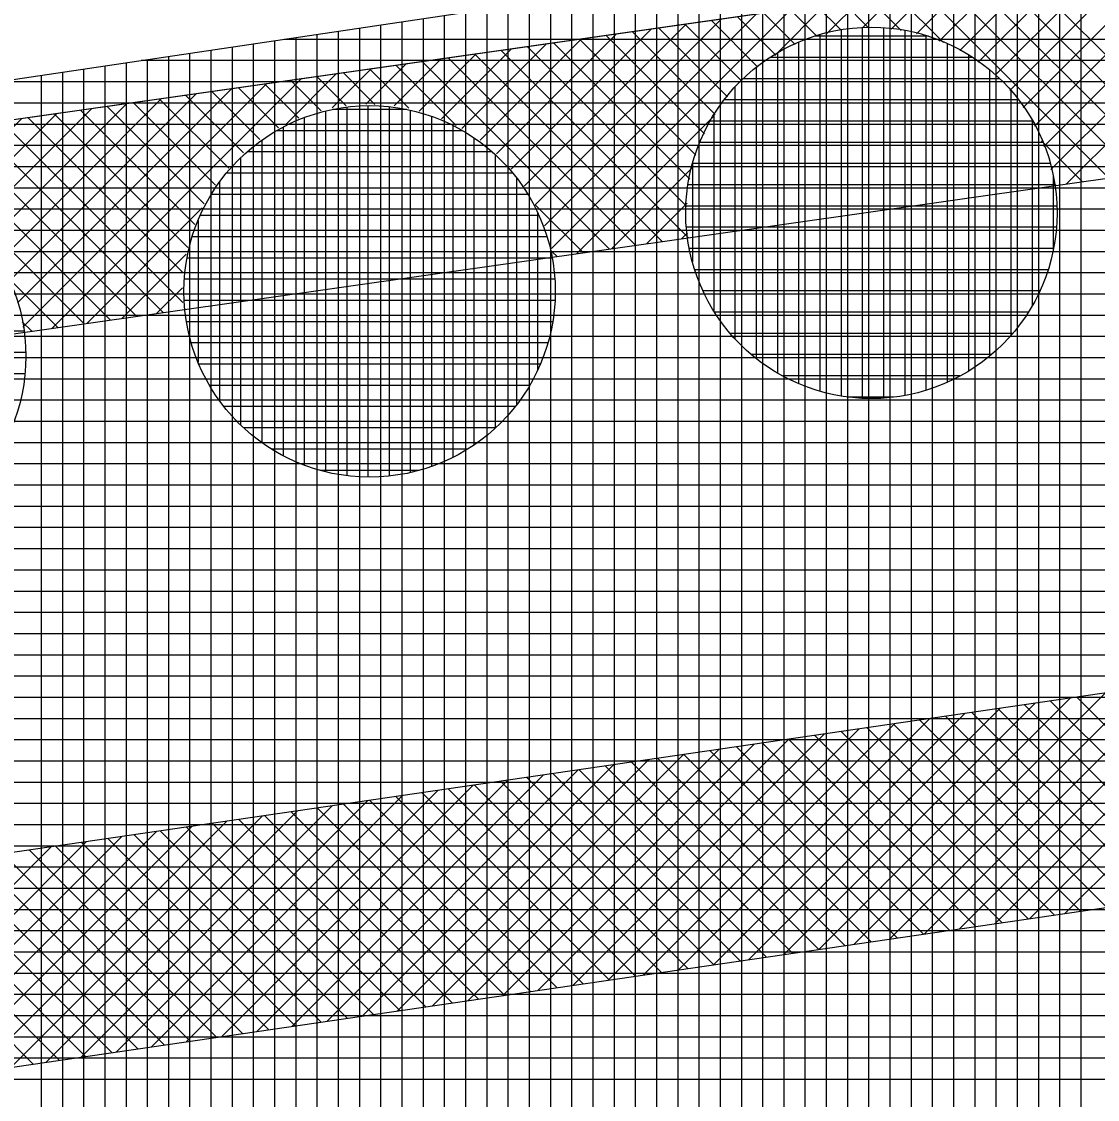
# Model space of a CAD drawing. Extents: x -565346 to -564154, y -1097386 to -1095620.
# Drawn here: x -564979.45 to -564969.31, y -1095812.57 to -1095802.41 of the extents above; entities that cross this region are included whole.
import ezdxf

# ---------------------------------------------------------------- set-up
doc = ezdxf.new("R2010")
doc.units = 0
for name, color, linetype in [('Vrstva 13', 7, 'Continuous'), ('Vrstva 41', 7, 'Continuous'), ('Vrstva 42', 7, 'Continuous'), ('Vrstva 43', 7, 'Continuous'), ('Vrstva 44', 7, 'Continuous')]:
    doc.layers.add(name, color=color, linetype=linetype)

msp = doc.modelspace()

# ---------------------------------------------------------------- linework, layer by layer
at = {"layer": 'Vrstva 13'}
msp.add_line((-565039.47, -1095811.86), (-564961.71, -1095800.8), dxfattribs=at)
at = {"layer": 'Vrstva 41'}
for p, q in [((-564969.607, -1095803.943), (-564967.252, -1095801.588)), ((-564969.82, -1095803.59), (-564967.912, -1095801.682)), ((-564969.752, -1095803.806), (-564967.582, -1095801.635)), ((-564970.015, -1095803.22), (-564968.571, -1095801.776)), ((-564969.908, -1095803.396), (-564968.241, -1095801.729)), ((-564970.279, -1095802.918), (-564969.231, -1095801.87)), ((-564970.139, -1095803.061), (-564968.901, -1095801.823)), ((-564970.612, -1095802.685), (-564969.89, -1095801.963)), ((-564970.437, -1095802.793), (-564969.56, -1095801.917)), ((-564968.294, -1095803.668), (-564969.985, -1095801.977)), ((-564971.257, -1095802.482), (-564970.879, -1095802.104)), ((-564971.019, -1095802.527), (-564970.55, -1095802.057)), ((-564970.805, -1095802.595), (-564970.22, -1095802.01)), ((-564968.959, -1095803.851), (-564970.728, -1095802.083)), ((-564968.712, -1095803.816), (-564970.48, -1095802.047)), ((-564968.464, -1095803.781), (-564970.232, -1095802.012)), ((-564971.867, -1095802.526), (-564971.539, -1095802.198)), ((-564971.534, -1095802.476), (-564971.209, -1095802.151)), ((-564971.162, -1095802.497), (-564971.471, -1095802.188)), ((-564970.766, -1095802.61), (-564971.223, -1095802.153)), ((-564969.207, -1095803.886), (-564970.975, -1095802.118)), ((-564974.458, -1095804.551), (-564972.198, -1095802.292)), ((-564972.354, -1095802.73), (-564971.869, -1095802.245)), ((-564971.957, -1095802.55), (-564972.213, -1095802.294)), ((-564971.727, -1095802.497), (-564971.966, -1095802.259)), ((-564971.469, -1095802.473), (-564971.718, -1095802.223)), ((-564974.612, -1095804.139), (-564972.858, -1095802.386)), ((-564974.524, -1095804.335), (-564972.528, -1095802.339)), ((-564972.514, -1095802.842), (-564972.956, -1095802.4)), ((-564972.347, -1095802.726), (-564972.709, -1095802.364)), ((-564972.163, -1095802.627), (-564972.461, -1095802.329)), ((-564974.84, -1095803.802), (-564973.517, -1095802.479)), ((-564974.717, -1095803.962), (-564973.188, -1095802.432)), ((-564972.917, -1095803.287), (-564973.699, -1095802.505)), ((-564972.799, -1095803.122), (-564973.452, -1095802.47)), ((-564972.665, -1095802.974), (-564973.204, -1095802.435)), ((-564975.133, -1095803.529), (-564974.177, -1095802.573)), ((-564974.978, -1095803.658), (-564973.847, -1095802.526)), ((-564973.155, -1095803.898), (-564974.442, -1095802.611)), ((-564973.099, -1095803.671), (-564974.194, -1095802.576)), ((-564973.018, -1095803.47), (-564973.947, -1095802.54)), ((-564975.707, -1095803.255), (-564975.166, -1095802.714)), ((-564975.496, -1095803.327), (-564974.836, -1095802.667)), ((-564975.305, -1095803.419), (-564974.506, -1095802.62)), ((-564973.416, -1095804.485), (-564975.185, -1095802.717)), ((-564973.169, -1095804.45), (-564974.937, -1095802.681)), ((-564973.183, -1095804.153), (-564974.69, -1095802.646)), ((-564976.209, -1095803.191), (-564975.825, -1095802.808)), ((-564975.942, -1095803.207), (-564975.496, -1095802.761)), ((-564973.912, -1095804.556), (-564975.68, -1095802.787)), ((-564973.664, -1095804.52), (-564975.433, -1095802.752)), ((-564976.961, -1095803.377), (-564976.485, -1095802.901)), ((-564976.526, -1095803.226), (-564976.155, -1095802.855)), ((-564976.124, -1095803.192), (-564976.423, -1095802.893)), ((-564975.804, -1095803.229), (-564976.175, -1095802.857)), ((-564975.358, -1095803.392), (-564975.928, -1095802.822)), ((-564979.441, -1095805.292), (-564977.144, -1095802.995)), ((-564979.17, -1095805.304), (-564976.815, -1095802.948)), ((-564976.842, -1095803.323), (-564977.166, -1095802.998)), ((-564976.63, -1095803.252), (-564976.918, -1095802.963)), ((-564976.394, -1095803.205), (-564976.671, -1095802.928)), ((-564979.568, -1095804.853), (-564977.804, -1095803.089)), ((-564979.493, -1095805.061), (-564977.474, -1095803.042)), ((-564977.362, -1095803.65), (-564977.909, -1095803.104)), ((-564977.207, -1095803.523), (-564977.661, -1095803.069)), ((-564977.033, -1095803.414), (-564977.414, -1095803.034)), ((-564979.781, -1095804.5), (-564978.463, -1095803.183)), ((-564979.666, -1095804.668), (-564978.134, -1095803.136)), ((-564977.732, -1095804.13), (-564978.652, -1095803.21)), ((-564977.625, -1095803.953), (-564978.404, -1095803.174)), ((-564977.502, -1095803.794), (-564978.156, -1095803.139)), ((-564980.224, -1095804.095), (-564979.453, -1095803.324)), ((-564980.06, -1095804.214), (-564979.123, -1095803.277)), ((-564979.912, -1095804.349), (-564978.793, -1095803.23)), ((-564977.93, -1095804.78), (-564979.395, -1095803.315)), ((-564977.887, -1095804.54), (-564979.147, -1095803.28)), ((-564977.82, -1095804.324), (-564978.899, -1095803.245)), ((-564974.224, -1095804.6), (-564972.928, -1095803.304)), ((-564978.369, -1095805.19), (-564980.137, -1095803.421)), ((-564978.121, -1095805.154), (-564979.89, -1095803.386)), ((-564977.933, -1095805.059), (-564979.642, -1095803.351)), ((-564978.864, -1095805.26), (-564980.633, -1095803.491)), ((-564978.616, -1095805.225), (-564980.385, -1095803.456)), ((-564969.454, -1095803.922), (-564969.84, -1095803.536)), ((-564973.894, -1095804.553), (-564973.132, -1095803.791)), ((-564969.702, -1095803.957), (-564969.727, -1095803.932)), ((-564974.159, -1095804.591), (-564974.612, -1095804.138)), ((-564973.564, -1095804.506), (-564973.182, -1095804.124)), ((-564978.84, -1095805.257), (-564977.751, -1095804.167)), ((-564973.234, -1095804.459), (-564973.176, -1095804.401)), ((-564978.51, -1095805.21), (-564977.902, -1095804.602)), ((-564974.407, -1095804.626), (-564974.449, -1095804.584)), ((-564979.112, -1095805.295), (-564979.583, -1095804.824)), ((-564978.181, -1095805.163), (-564977.937, -1095804.919)), ((-564979.359, -1095805.33), (-564979.449, -1095805.241)), ((-564969.951, -1095810.863), (-564967.584, -1095808.497)), ((-564969.62, -1095810.815), (-564967.253, -1095808.448)), ((-564970.613, -1095810.96), (-564968.247, -1095808.593)), ((-564970.282, -1095810.912), (-564967.915, -1095808.545)), ((-564971.275, -1095811.057), (-564968.909, -1095808.69)), ((-564970.944, -1095811.008), (-564968.578, -1095808.642)), ((-564971.938, -1095811.153), (-564969.571, -1095808.787)), ((-564971.607, -1095811.105), (-564969.24, -1095808.738)), ((-564967.745, -1095810.541), (-564969.508, -1095808.778)), ((-564972.6, -1095811.25), (-564970.234, -1095808.883)), ((-564972.269, -1095811.202), (-564969.902, -1095808.835)), ((-564968.485, -1095810.649), (-564970.249, -1095808.886)), ((-564968.238, -1095810.613), (-564970.002, -1095808.85)), ((-564967.991, -1095810.577), (-564969.755, -1095808.814)), ((-564973.262, -1095811.347), (-564970.896, -1095808.98)), ((-564972.931, -1095811.298), (-564970.565, -1095808.932)), ((-564969.226, -1095810.758), (-564970.989, -1095808.994)), ((-564968.979, -1095810.722), (-564970.743, -1095808.958)), ((-564968.732, -1095810.685), (-564970.496, -1095808.922)), ((-564973.925, -1095811.443), (-564971.558, -1095809.077)), ((-564973.594, -1095811.395), (-564971.227, -1095809.028)), ((-564969.966, -1095810.866), (-564971.73, -1095809.102)), ((-564969.719, -1095810.83), (-564971.483, -1095809.066)), ((-564969.472, -1095810.794), (-564971.236, -1095809.03)), ((-564974.587, -1095811.54), (-564972.221, -1095809.173)), ((-564974.256, -1095811.492), (-564971.889, -1095809.125)), ((-564970.707, -1095810.974), (-564972.47, -1095809.21)), ((-564970.46, -1095810.938), (-564972.224, -1095809.174)), ((-564970.213, -1095810.902), (-564971.977, -1095809.138)), ((-564975.581, -1095811.685), (-564973.214, -1095809.318)), ((-564975.249, -1095811.637), (-564972.883, -1095809.27)), ((-564974.918, -1095811.588), (-564972.552, -1095809.222)), ((-564971.447, -1095811.082), (-564973.211, -1095809.318)), ((-564971.2, -1095811.046), (-564972.964, -1095809.282)), ((-564970.953, -1095811.01), (-564972.717, -1095809.246)), ((-564976.243, -1095811.782), (-564973.876, -1095809.415)), ((-564975.912, -1095811.733), (-564973.545, -1095809.367)), ((-564971.941, -1095811.154), (-564973.704, -1095809.39)), ((-564971.694, -1095811.118), (-564973.458, -1095809.354)), ((-564976.905, -1095811.878), (-564974.539, -1095809.512)), ((-564976.574, -1095811.83), (-564974.208, -1095809.463)), ((-564972.681, -1095811.262), (-564974.445, -1095809.498)), ((-564972.434, -1095811.226), (-564974.198, -1095809.462)), ((-564972.188, -1095811.19), (-564973.951, -1095809.426)), ((-564977.568, -1095811.975), (-564975.201, -1095809.608)), ((-564977.236, -1095811.927), (-564974.87, -1095809.56)), ((-564973.422, -1095811.37), (-564975.185, -1095809.606)), ((-564973.175, -1095811.334), (-564974.939, -1095809.57)), ((-564972.928, -1095811.298), (-564974.692, -1095809.534)), ((-564978.23, -1095812.072), (-564975.863, -1095809.705)), ((-564977.899, -1095812.023), (-564975.532, -1095809.657)), ((-564974.162, -1095811.478), (-564975.926, -1095809.714)), ((-564973.915, -1095811.442), (-564975.679, -1095809.678)), ((-564973.668, -1095811.406), (-564975.432, -1095809.642)), ((-564978.892, -1095812.168), (-564976.526, -1095809.802)), ((-564978.561, -1095812.12), (-564976.195, -1095809.753)), ((-564974.903, -1095811.586), (-564976.666, -1095809.822)), ((-564974.656, -1095811.55), (-564976.42, -1095809.786)), ((-564974.409, -1095811.514), (-564976.173, -1095809.75)), ((-564979.555, -1095812.265), (-564977.188, -1095809.898)), ((-564979.224, -1095812.217), (-564976.857, -1095809.85)), ((-564975.643, -1095811.694), (-564977.407, -1095809.93)), ((-564975.396, -1095811.658), (-564977.16, -1095809.894)), ((-564975.149, -1095811.622), (-564976.913, -1095809.858)), ((-564980.217, -1095812.362), (-564977.85, -1095809.995)), ((-564979.886, -1095812.313), (-564977.519, -1095809.947)), ((-564976.137, -1095811.766), (-564977.9, -1095810.002)), ((-564975.89, -1095811.73), (-564977.654, -1095809.966)), ((-564980.879, -1095812.458), (-564978.513, -1095810.092)), ((-564980.548, -1095812.41), (-564978.182, -1095810.043)), ((-564976.877, -1095811.874), (-564978.641, -1095810.11)), ((-564976.63, -1095811.838), (-564978.394, -1095810.074)), ((-564976.384, -1095811.802), (-564978.147, -1095810.038)), ((-564981.542, -1095812.555), (-564979.175, -1095810.188)), ((-564981.211, -1095812.506), (-564978.844, -1095810.14)), ((-564977.618, -1095811.982), (-564979.381, -1095810.218)), ((-564977.371, -1095811.946), (-564979.135, -1095810.182)), ((-564977.124, -1095811.91), (-564978.888, -1095810.146)), ((-564978.358, -1095812.09), (-564980.122, -1095810.326)), ((-564978.111, -1095812.054), (-564979.875, -1095810.29)), ((-564977.864, -1095812.018), (-564979.628, -1095810.254)), ((-564979.099, -1095812.198), (-564980.862, -1095810.434)), ((-564978.852, -1095812.162), (-564980.616, -1095810.398)), ((-564978.605, -1095812.126), (-564980.369, -1095810.362)), ((-564979.345, -1095812.234), (-564981.109, -1095810.471))]:
    msp.add_line(p, q, dxfattribs=at)
at = {"layer": 'Vrstva 42'}
for points in [[(-565024.871, -1095809.784), (-565024.921, -1095811.811), (-564961.428, -1095802.78), (-564933.86, -1095798.523), (-564934.165, -1095796.546), (-564961.71, -1095800.8)], [(-565024.199, -1095816.759), (-565023.91, -1095818.738), (-564932.849, -1095805.449), (-564933.138, -1095803.47)]]:
    msp.add_lwpolyline(points, close=True, dxfattribs=at)
at = {"layer": 'Vrstva 43'}
for p, q in [((-564969.67, -1095801.494), (-564969.67, -1095816.657)), ((-564969.47, -1095801.465), (-564969.47, -1095816.627)), ((-564970.27, -1095801.584), (-564970.27, -1095816.746)), ((-564970.07, -1095801.554), (-564970.07, -1095816.716)), ((-564969.87, -1095801.524), (-564969.87, -1095816.686)), ((-564971.07, -1095801.702), (-564971.07, -1095816.864)), ((-564970.87, -1095801.673), (-564970.87, -1095816.835)), ((-564970.67, -1095801.643), (-564970.67, -1095816.805)), ((-564970.47, -1095801.613), (-564970.47, -1095816.775)), ((-564971.67, -1095801.791), (-564971.67, -1095816.954)), ((-564971.47, -1095801.762), (-564971.47, -1095816.924)), ((-564971.27, -1095801.732), (-564971.27, -1095816.894)), ((-564972.27, -1095801.881), (-564972.27, -1095817.043)), ((-564972.07, -1095801.851), (-564972.07, -1095817.013)), ((-564971.87, -1095801.821), (-564971.87, -1095816.983)), ((-564973.07, -1095801.999), (-564973.07, -1095817.161)), ((-564972.87, -1095801.97), (-564972.87, -1095817.132)), ((-564972.67, -1095801.94), (-564972.67, -1095817.102)), ((-564972.47, -1095801.91), (-564972.47, -1095817.072)), ((-564973.67, -1095802.088), (-564973.67, -1095817.251)), ((-564973.47, -1095802.059), (-564973.47, -1095817.221)), ((-564973.27, -1095802.029), (-564973.27, -1095817.191)), ((-564974.47, -1095802.207), (-564974.47, -1095817.369)), ((-564974.27, -1095802.178), (-564974.27, -1095817.34)), ((-564974.07, -1095802.148), (-564974.07, -1095817.31)), ((-564973.87, -1095802.118), (-564973.87, -1095817.28)), ((-564975.07, -1095802.296), (-564975.07, -1095817.459)), ((-564974.87, -1095802.267), (-564974.87, -1095817.429)), ((-564974.67, -1095802.237), (-564974.67, -1095817.399)), ((-564975.67, -1095802.386), (-564975.67, -1095817.548)), ((-564975.47, -1095802.356), (-564975.47, -1095817.518)), ((-564975.27, -1095802.326), (-564975.27, -1095817.488)), ((-564976.47, -1095802.504), (-564976.47, -1095817.666)), ((-564976.27, -1095802.475), (-564976.27, -1095817.637)), ((-564976.07, -1095802.445), (-564976.07, -1095817.607)), ((-564975.87, -1095802.415), (-564975.87, -1095817.577)), ((-564977.07, -1095802.593), (-564977.07, -1095817.756)), ((-564875.488, -1095802.58), (-564976.98, -1095802.58)), ((-564976.87, -1095802.564), (-564976.87, -1095817.726)), ((-564976.67, -1095802.534), (-564976.67, -1095817.696)), ((-564977.87, -1095802.712), (-564977.87, -1095817.874)), ((-564977.67, -1095802.683), (-564977.67, -1095817.845)), ((-564977.47, -1095802.653), (-564977.47, -1095817.815)), ((-564977.27, -1095802.623), (-564977.27, -1095817.785)), ((-564978.47, -1095802.801), (-564978.47, -1095817.964)), ((-564876.53, -1095802.78), (-564978.326, -1095802.78)), ((-564978.27, -1095802.772), (-564978.27, -1095817.934)), ((-564978.07, -1095802.742), (-564978.07, -1095817.904)), ((-564979.27, -1095802.92), (-564979.27, -1095818.082)), ((-564979.07, -1095802.89), (-564979.07, -1095818.053)), ((-564978.87, -1095802.861), (-564978.87, -1095818.023)), ((-564978.67, -1095802.831), (-564978.67, -1095817.993)), ((-564877.587, -1095802.98), (-564979.673, -1095802.98)), ((-564878.934, -1095803.18), (-564981.02, -1095803.18)), ((-564880.28, -1095803.38), (-564982.367, -1095803.38)), ((-564881.627, -1095803.58), (-564983.714, -1095803.58)), ((-564882.974, -1095803.78), (-564985.06, -1095803.78)), ((-564884.32, -1095803.98), (-564986.407, -1095803.98)), ((-564885.667, -1095804.18), (-564987.754, -1095804.18)), ((-564887.013, -1095804.38), (-564989.101, -1095804.38)), ((-564888.36, -1095804.58), (-564990.447, -1095804.58)), ((-564889.707, -1095804.78), (-564991.794, -1095804.78)), ((-564891.053, -1095804.98), (-564993.141, -1095804.98)), ((-564892.4, -1095805.18), (-564994.488, -1095805.18)), ((-564893.746, -1095805.38), (-564995.835, -1095805.38)), ((-564895.093, -1095805.58), (-564997.181, -1095805.58)), ((-564896.439, -1095805.78), (-564998.528, -1095805.78)), ((-564897.786, -1095805.98), (-564999.875, -1095805.98)), ((-564899.133, -1095806.18), (-565001.222, -1095806.18)), ((-564900.479, -1095806.38), (-565002.568, -1095806.38)), ((-564901.826, -1095806.58), (-565003.915, -1095806.58)), ((-564903.172, -1095806.78), (-565005.262, -1095806.78)), ((-564904.519, -1095806.98), (-565006.609, -1095806.98)), ((-564905.866, -1095807.18), (-565007.956, -1095807.18)), ((-564907.212, -1095807.38), (-565009.302, -1095807.38)), ((-564908.559, -1095807.58), (-565010.649, -1095807.58)), ((-564909.905, -1095807.78), (-565011.996, -1095807.78)), ((-564911.252, -1095807.98), (-565013.343, -1095807.98)), ((-564912.598, -1095808.18), (-565014.689, -1095808.18)), ((-564913.945, -1095808.38), (-565016.036, -1095808.38)), ((-564915.292, -1095808.58), (-565017.383, -1095808.58)), ((-564916.638, -1095808.78), (-565018.73, -1095808.78)), ((-564917.985, -1095808.98), (-565020.076, -1095808.98)), ((-564919.331, -1095809.18), (-565021.423, -1095809.18)), ((-564920.678, -1095809.38), (-565022.77, -1095809.38)), ((-564922.025, -1095809.58), (-565024.117, -1095809.58)), ((-564923.371, -1095809.78), (-565025.464, -1095809.78)), ((-564924.718, -1095809.98), (-565026.81, -1095809.98)), ((-564926.064, -1095810.18), (-565028.157, -1095810.18)), ((-564927.411, -1095810.38), (-565029.504, -1095810.38)), ((-564928.757, -1095810.58), (-565030.851, -1095810.58)), ((-564930.104, -1095810.78), (-565032.197, -1095810.78)), ((-564931.451, -1095810.98), (-565033.544, -1095810.98)), ((-564932.797, -1095811.18), (-565034.891, -1095811.18)), ((-564934.144, -1095811.38), (-565036.238, -1095811.38)), ((-564935.49, -1095811.58), (-565037.585, -1095811.58)), ((-564936.837, -1095811.78), (-565038.931, -1095811.78)), ((-564938.184, -1095811.98), (-565039.474, -1095811.98)), ((-564939.53, -1095812.18), (-565039.482, -1095812.18)), ((-564940.877, -1095812.38), (-565039.489, -1095812.38))]:
    msp.add_line(p, q, dxfattribs=at)
msp.add_lwpolyline([(-564584.17, -1095730.99), (-564361.01, -1095672.63), (-564329.81, -1095662.26), (-564326.21, -1095642.73), (-564394.52, -1095662.95), (-564454.33, -1095677.56), (-564516.6, -1095690.89), (-564574.04, -1095705.03), (-564590.74, -1095715.12), (-564631.48, -1095731.18), (-564693.31, -1095752.31), (-564772.2, -1095768.91), (-564879.81, -1095788.15), (-565039.47, -1095811.86), (-565040.85, -1095849.94), (-565025.81, -1095848.33), (-565025.24, -1095824.91), (-564877.52, -1095802.97), (-564694, -1095767.75), (-564603.8, -1095739.23), (-564594.74, -1095734.52)], close=True, dxfattribs=at)
at = {"layer": 'Vrstva 44'}
for p, q in [((-564971.73, -1095802.488), (-564971.73, -1095805.939)), ((-564971.53, -1095802.468), (-564971.53, -1095805.961)), ((-564971.33, -1095802.47), (-564971.33, -1095805.96)), ((-564971.13, -1095802.494), (-564971.13, -1095805.934)), ((-564972.13, -1095802.606), (-564972.13, -1095805.823)), ((-564970.905, -1095802.55), (-564971.98, -1095802.55)), ((-564971.93, -1095802.533), (-564971.93, -1095805.895)), ((-564970.93, -1095802.541), (-564970.93, -1095805.885)), ((-564970.73, -1095802.618), (-564970.73, -1095805.81)), ((-564972.33, -1095802.707), (-564972.33, -1095805.721)), ((-564970.487, -1095802.75), (-564972.401, -1095802.75)), ((-564970.53, -1095802.724), (-564970.53, -1095805.706)), ((-564972.53, -1095802.843), (-564972.53, -1095805.586)), ((-564970.33, -1095802.865), (-564970.33, -1095805.561)), ((-564970.236, -1095802.95), (-564972.653, -1095802.95)), ((-564972.73, -1095803.029), (-564972.73, -1095805.398)), ((-564970.13, -1095803.061), (-564970.13, -1095805.368)), ((-564976.39, -1095803.219), (-564976.39, -1095806.691)), ((-564976.19, -1095803.206), (-564976.19, -1095806.703)), ((-564975.99, -1095803.214), (-564975.99, -1095806.692)), ((-564970.057, -1095803.15), (-564972.832, -1095803.15)), ((-564976.79, -1095803.317), (-564976.79, -1095806.591)), ((-564976.59, -1095803.256), (-564976.59, -1095806.653)), ((-564975.822, -1095803.24), (-564976.52, -1095803.24)), ((-564975.79, -1095803.248), (-564975.79, -1095806.659)), ((-564975.59, -1095803.306), (-564975.59, -1095806.603)), ((-564972.93, -1095803.292), (-564972.93, -1095805.135)), ((-564976.99, -1095803.407), (-564976.99, -1095806.502)), ((-564975.39, -1095803.391), (-564975.39, -1095806.517)), ((-564969.923, -1095803.35), (-564972.965, -1095803.35)), ((-564969.93, -1095803.339), (-564969.93, -1095805.088)), ((-564977.19, -1095803.531), (-564977.19, -1095806.377)), ((-564975.3, -1095803.44), (-564977.048, -1095803.44)), ((-564975.19, -1095803.508), (-564975.19, -1095806.399)), ((-564969.826, -1095803.55), (-564973.061, -1095803.55)), ((-564977.39, -1095803.697), (-564977.39, -1095806.212)), ((-564975.021, -1095803.64), (-564977.327, -1095803.64)), ((-564974.99, -1095803.668), (-564974.99, -1095806.242)), ((-564969.759, -1095803.75), (-564973.13, -1095803.75)), ((-564973.13, -1095803.75), (-564973.13, -1095804.677)), ((-564977.59, -1095803.925), (-564977.59, -1095805.981)), ((-564974.825, -1095803.84), (-564977.521, -1095803.84)), ((-564974.79, -1095803.886), (-564974.79, -1095806.023)), ((-564969.73, -1095803.868), (-564969.73, -1095804.557)), ((-564969.716, -1095803.95), (-564973.174, -1095803.95)), ((-564974.684, -1095804.04), (-564977.665, -1095804.04)), ((-564974.577, -1095804.24), (-564977.771, -1095804.24)), ((-564974.59, -1095804.214), (-564974.59, -1095805.695)), ((-564969.696, -1095804.15), (-564973.192, -1095804.15)), ((-564977.79, -1095804.287), (-564977.79, -1095805.621)), ((-564974.502, -1095804.44), (-564977.845, -1095804.44)), ((-564969.7, -1095804.35), (-564973.187, -1095804.35)), ((-564974.455, -1095804.64), (-564977.894, -1095804.64)), ((-564969.728, -1095804.55), (-564973.16, -1095804.55)), ((-564969.78, -1095804.75), (-564973.109, -1095804.75)), ((-564974.43, -1095804.84), (-564977.92, -1095804.84)), ((-564969.858, -1095804.95), (-564973.031, -1095804.95)), ((-564974.428, -1095805.04), (-564977.921, -1095805.04)), ((-564969.967, -1095805.15), (-564972.92, -1095805.15)), ((-564974.448, -1095805.24), (-564977.899, -1095805.24)), ((-564979.431, -1095805.33), (-564982.897, -1095805.33)), ((-564970.115, -1095805.35), (-564972.775, -1095805.35)), ((-564974.494, -1095805.44), (-564977.853, -1095805.44)), ((-564979.415, -1095805.53), (-564982.912, -1095805.53)), ((-564970.317, -1095805.55), (-564972.572, -1095805.55)), ((-564974.566, -1095805.64), (-564977.783, -1095805.64)), ((-564979.424, -1095805.73), (-564982.904, -1095805.73)), ((-564970.61, -1095805.75), (-564972.28, -1095805.75)), ((-564974.666, -1095805.84), (-564977.682, -1095805.84)), ((-564971.24, -1095805.95), (-564971.664, -1095805.95)), ((-564974.804, -1095806.04), (-564977.544, -1095806.04)), ((-564974.988, -1095806.24), (-564977.359, -1095806.24)), ((-564975.251, -1095806.44), (-564977.096, -1095806.44)), ((-564975.708, -1095806.64), (-564976.64, -1095806.64))]:
    msp.add_line(p, q, dxfattribs=at)
for centre in [(-564971.444, -1095804.214), (-564976.174, -1095804.954), (-564981.164, -1095805.564)]:
    msp.add_circle(centre, 1.75, dxfattribs=at)

doc.saveas('drawing.dxf')
